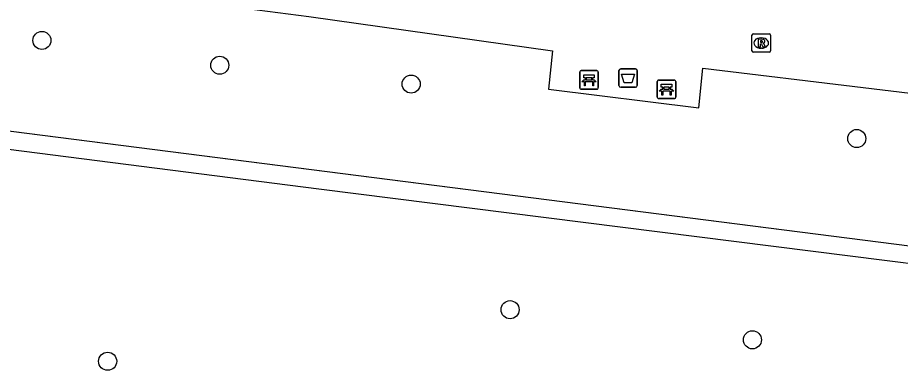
# Model space of a CAD drawing. Extents: x 161696 to 162377, y 380761 to 381673.
# Drawn here: x 162070.6 to 162118.34, y 381212.33 to 381231.39 of the extents above; entities that cross this region are included whole.
import ezdxf

# ---------------------------------------------------------------- set-up
doc = ezdxf.new("R2010")
doc.units = 0
for name, color, linetype in [('IMGEO_Afvalbak', 7, 'Continuous'), ('IMGEO_Bank', 7, 'Continuous'), ('IMGEO_Boom', 7, 'Continuous'), ('IMGEO_Haag', 7, 'Continuous'), ('IMGEO_Hek', 7, 'Continuous'), ('IMGEO_Rioolput', 7, 'Continuous'), ('IMGEO_Voetpad_open', 7, 'Continuous')]:
    doc.layers.add(name, color=color, linetype=linetype)

msp = doc.modelspace()

# ---------------------------------------------------------------- linework, layer by layer
at = {"layer": 'IMGEO_Afvalbak'}
for p, q in [((162103.219, 381228.628), (162104.009, 381228.628)), ((162104.009, 381228.628), (162103.219, 381228.628)), ((162103.119, 381227.728), (162103.119, 381228.528)), ((162103.119, 381228.528), (162103.119, 381227.728)), ((162104.109, 381228.528), (162104.109, 381227.728)), ((162104.109, 381227.728), (162104.109, 381228.528)), ((162104.009, 381227.628), (162103.219, 381227.628)), ((162103.219, 381227.628), (162104.009, 381227.628))]:
    msp.add_line(p, q, dxfattribs=at)
msp.add_lwpolyline([(162103.262, 381228.342), (162103.966, 381228.342), (162103.817, 381227.872), (162103.411, 381227.872), (162103.262, 381228.342)], dxfattribs=at)
for centre, start, end in [((162103.219, 381228.528), 90, 180), ((162103.219, 381228.528), 90, 180), ((162104.009, 381228.528), 0, 90), ((162104.009, 381228.528), 360, 90), ((162103.219, 381227.728), 180, 270), ((162103.219, 381227.728), 180, 270), ((162104.009, 381227.728), 270, 0), ((162104.009, 381227.728), 270, 0)]:
    msp.add_arc(centre, 0.1, start, end, dxfattribs=at)
at = {"layer": 'IMGEO_Bank'}
for p, q in [((162101.002, 381227.603), (162101.002, 381228.444)), ((162101.002, 381228.444), (162101.002, 381227.603)), ((162101.077, 381228.528), (162101.918, 381228.528)), ((162101.918, 381228.528), (162101.077, 381228.528)), ((162101.643, 381228.146), (162101.361, 381228.146)), ((162102.002, 381228.453), (162102.002, 381227.612)), ((162102.002, 381227.612), (162102.002, 381228.453)), ((162101.699, 381227.926), (162101.306, 381227.926)), ((162101.311, 381228.034), (162101.311, 381228.14)), ((162101.355, 381228.14), (162101.355, 381228.034)), ((162101.361, 381228.028), (162101.643, 381228.028)), ((162101.649, 381228.034), (162101.649, 381228.14)), ((162101.693, 381228.14), (162101.693, 381228.034)), ((162105.194, 381227.096), (162105.194, 381227.937)), ((162105.194, 381227.937), (162105.194, 381227.096)), ((162105.269, 381228.021), (162106.11, 381228.021)), ((162106.11, 381228.021), (162105.269, 381228.021)), ((162106.194, 381227.946), (162106.194, 381227.105)), ((162106.194, 381227.105), (162106.194, 381227.946)), ((162101.927, 381227.528), (162101.086, 381227.528)), ((162101.086, 381227.528), (162101.927, 381227.528)), ((162105.891, 381227.419), (162105.498, 381227.419)), ((162105.503, 381227.527), (162105.503, 381227.633)), ((162105.547, 381227.633), (162105.547, 381227.527)), ((162105.835, 381227.639), (162105.553, 381227.639)), ((162105.553, 381227.521), (162105.835, 381227.521)), ((162105.841, 381227.527), (162105.841, 381227.633)), ((162105.885, 381227.633), (162105.885, 381227.527)), ((162106.119, 381227.021), (162105.278, 381227.021)), ((162105.278, 381227.021), (162106.119, 381227.021))]:
    msp.add_line(p, q, dxfattribs=at)
for points in [[(162101.305, 381228.146), (162101.219, 381228.146), (162101.219, 381228.307), (162101.782, 381228.307), (162101.782, 381228.146), (162101.699, 381228.146)], [(162101.249, 381227.926), (162101.107, 381227.926), (162101.219, 381228.028), (162101.305, 381228.028)], [(162101.299, 381227.919), (162101.299, 381227.712), (162101.256, 381227.712), (162101.256, 381227.919)], [(162101.699, 381228.028), (162101.782, 381228.028), (162101.894, 381227.926), (162101.755, 381227.926)], [(162101.749, 381227.919), (162101.749, 381227.712), (162101.705, 381227.712), (162101.705, 381227.919)], [(162105.497, 381227.639), (162105.411, 381227.639), (162105.411, 381227.8), (162105.974, 381227.8), (162105.974, 381227.639), (162105.891, 381227.639)], [(162105.441, 381227.419), (162105.299, 381227.419), (162105.411, 381227.521), (162105.497, 381227.521)], [(162105.491, 381227.412), (162105.491, 381227.205), (162105.448, 381227.205), (162105.448, 381227.412)], [(162105.891, 381227.521), (162105.974, 381227.521), (162106.086, 381227.419), (162105.947, 381227.419)], [(162105.941, 381227.412), (162105.941, 381227.205), (162105.897, 381227.205), (162105.897, 381227.412)]]:
    msp.add_lwpolyline(points, dxfattribs=at)
for centre, radius, start, end in [((162101.08, 381228.45), 0.0779, 92.4484, 184.2845), ((162101.08, 381228.45), 0.0779, 92.4484, 184.2845), ((162101.304, 381228.139), 0.00671, 2.8957, 87.1043), ((162101.361, 381228.139), 0.00671, 92.8957, 177.1043), ((162101.643, 381228.139), 0.00671, 2.8957, 87.1043), ((162101.7, 381228.139), 0.00671, 92.8957, 177.1043), ((162101.924, 381228.45), 0.0779, 2.4484, 94.2845), ((162101.924, 381228.45), 0.0779, 2.4484, 94.2845), ((162101.249, 381227.919), 0.00671, 2.8957, 87.1043), ((162101.306, 381227.919), 0.00671, 92.8957, 177.1043), ((162101.304, 381228.035), 0.00671, 272.8957, 357.1043), ((162101.361, 381228.035), 0.00671, 182.8957, 267.1043), ((162101.643, 381228.035), 0.00671, 272.8957, 357.1043), ((162101.7, 381228.035), 0.00671, 182.8957, 267.1043), ((162101.698, 381227.919), 0.00671, 2.8957, 87.1043), ((162101.755, 381227.919), 0.00671, 92.8957, 177.1043), ((162105.272, 381227.943), 0.0779, 92.4484, 184.2845), ((162105.272, 381227.943), 0.0779, 92.4484, 184.2845), ((162106.116, 381227.943), 0.0779, 2.4484, 94.2845), ((162106.116, 381227.943), 0.0779, 2.4484, 94.2845), ((162101.08, 381227.606), 0.0779, 182.4484, 274.2845), ((162101.08, 381227.606), 0.0779, 182.4484, 274.2845), ((162101.924, 381227.606), 0.0779, 272.4484, 4.2845), ((162101.924, 381227.606), 0.0779, 272.4484, 4.2845), ((162105.441, 381227.412), 0.00671, 2.8957, 87.1043), ((162105.498, 381227.412), 0.00671, 92.8957, 177.1043), ((162105.496, 381227.632), 0.00671, 2.8957, 87.1043), ((162105.496, 381227.528), 0.00671, 272.8957, 357.1043), ((162105.553, 381227.632), 0.00671, 92.8957, 177.1043), ((162105.553, 381227.528), 0.00671, 182.8957, 267.1043), ((162105.835, 381227.632), 0.00671, 2.8957, 87.1043), ((162105.835, 381227.528), 0.00671, 272.8957, 357.1043), ((162105.892, 381227.632), 0.00671, 92.8957, 177.1043), ((162105.892, 381227.528), 0.00671, 182.8957, 267.1043), ((162105.89, 381227.412), 0.00671, 2.8957, 87.1043), ((162105.947, 381227.412), 0.00671, 92.8957, 177.1043), ((162105.272, 381227.099), 0.0779, 182.4484, 274.2845), ((162105.272, 381227.099), 0.0779, 182.4484, 274.2845), ((162106.116, 381227.099), 0.0779, 272.4484, 4.2845), ((162106.116, 381227.099), 0.0779, 272.4484, 4.2845)]:
    msp.add_arc(centre, radius, start, end, dxfattribs=at)
at = {"layer": 'IMGEO_Boom'}
for centre in [(162071.91, 381230.161), (162081.528, 381228.822), (162091.882, 381227.802), (162115.982, 381224.861), (162097.234, 381215.612), (162110.34, 381213.983), (162075.465, 381212.824)]:
    msp.add_circle(centre, 0.489, dxfattribs=at)
at = {"layer": 'IMGEO_Haag'}
for points in [[(162054.976, 381227.186), (162054.841, 381226.239), (162086.887, 381222.147), (162150.366, 381214.138), (162150.473, 381215.011)], [(162150.473, 381215.011), (162057.374, 381226.88)]]:
    msp.add_lwpolyline(points, dxfattribs=at)
at = {"layer": 'IMGEO_Hek'}
msp.add_lwpolyline([(162150.473, 381215.011), (162054.976, 381227.186)], dxfattribs=at)
at = {"layer": 'IMGEO_Rioolput'}
for p, q in [((162110.314, 381229.596), (162110.314, 381230.448)), ((162110.389, 381230.522), (162111.241, 381230.522)), ((162110.802, 381230.302), (162110.827, 381230.302)), ((162111.315, 381230.448), (162111.315, 381229.596)), ((162110.825, 381229.742), (162110.8, 381229.742)), ((162111.241, 381229.522), (162110.389, 381229.522))]:
    msp.add_line(p, q, dxfattribs=at)
for points in [[(162110.314, 381229.596), (162110.314, 381230.448)], [(162110.389, 381230.522), (162111.241, 381230.522)], [(162110.903, 381230.22), (162110.651, 381230.222), (162110.651, 381229.822)], [(162110.829, 381230.141), (162110.775, 381230.141), (162110.775, 381230.06)], [(162110.775, 381230.06), (162110.827, 381230.06)], [(162111.315, 381230.448), (162111.315, 381229.596)], [(162110.651, 381229.822), (162110.775, 381229.822), (162110.775, 381229.984), (162110.786, 381229.984)], [(162110.833, 381229.955), (162110.904, 381229.822), (162111.044, 381229.822), (162110.979, 381229.948)], [(162111.241, 381229.522), (162110.389, 381229.522)]]:
    msp.add_lwpolyline(points, dxfattribs=at)
for centre, radius, start, end in [((162110.391, 381230.446), 0.0765, 91.552, 178.448), ((162110.391, 381230.446), 0.0765, 91.552, 178.448), ((162110.811, 381230.249), 0.19, 274.7715, 282.9687), ((162110.835, 381230.045), 0.0964, 77.0061, 93.1865), ((162110.849, 381230.102), 0.0378, 276.6634, 79.6772), ((162110.902, 381230.11), 0.109, 350.3612, 89.416), ((162110.9, 381230.11), 0.112, 277.5842, 350.9817), ((162111.239, 381230.446), 0.0765, 1.552, 88.448), ((162111.239, 381230.446), 0.0765, 1.552, 88.448), ((162110.391, 381229.598), 0.0765, 181.552, 268.448), ((162110.391, 381229.598), 0.0765, 181.552, 268.448), ((162110.785, 381229.931), 0.0533, 26.0293, 88.6989), ((162110.884, 381229.895), 0.108, 29.5134, 73.7905), ((162111.239, 381229.598), 0.0765, 271.552, 358.448), ((162111.239, 381229.598), 0.0765, 271.552, 358.448)]:
    msp.add_arc(centre, radius, start, end, dxfattribs=at)
for centre, major_axis, ratio, start_param, end_param in [((162110.801, 381230.022), (-0.387, 0.002), 0.722429, 4.712389, 7.853982), ((162110.826, 381230.022), (-0.39, 0.002), 0.717154, 1.570796, 4.712389)]:
    msp.add_ellipse(centre, major_axis=major_axis, ratio=ratio, start_param=start_param, end_param=end_param, dxfattribs=at)
at = {"layer": 'IMGEO_Voetpad_open'}
msp.add_lwpolyline([(162055.305, 381232.197), (162055.596, 381234.225), (162055.733, 381235.349), (162055.874, 381235.331), (162056.631, 381235.235), (162080.114, 381232.243), (162083.547, 381231.811), (162086.343, 381231.462), (162099.521, 381229.607), (162099.309, 381227.521), (162107.446, 381226.524), (162107.649, 381228.66), (162125.008, 381226.582), (162127.644, 381226.224), (162150.716, 381223.297)], dxfattribs=at)

doc.saveas('drawing.dxf')
